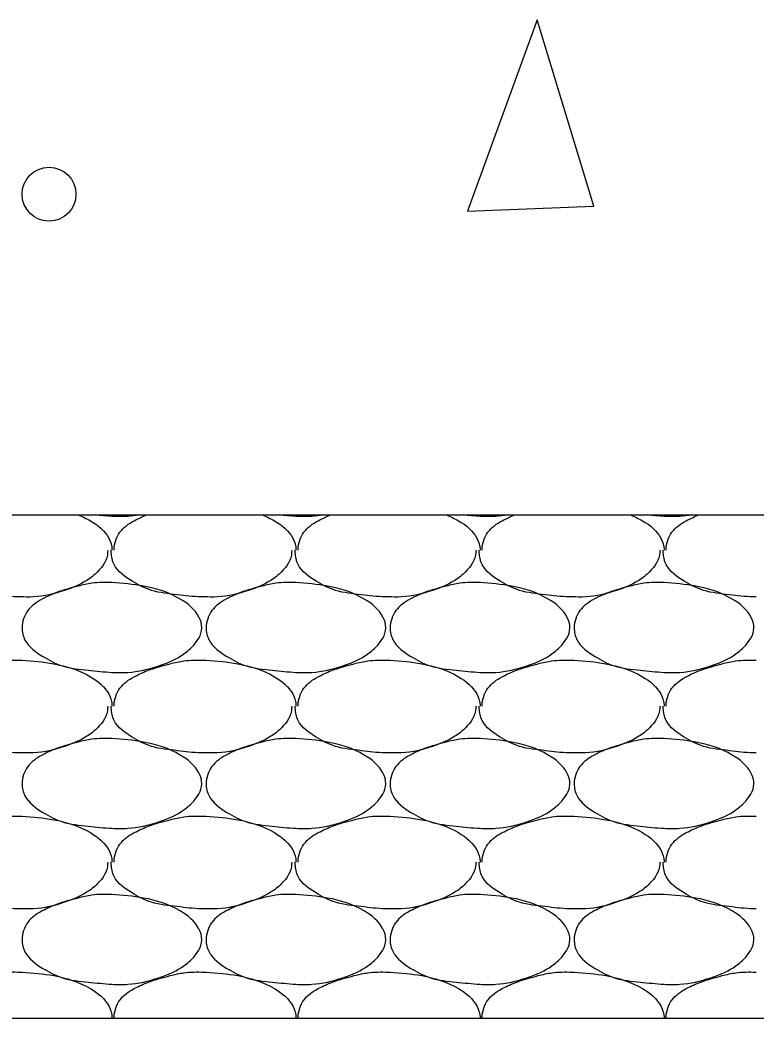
# Model space of a CAD drawing. Extents: x 634177 to 635904, y 289936 to 290970.
# Drawn here: x 635730.651 to 635733.211, y 290574.309 to 290577.781 of the extents above; entities that cross this region are included whole.
import ezdxf

# ---------------------------------------------------------------- set-up
doc = ezdxf.new("R2010")
doc.units = 0
doc.layers.add('Default', color=7, linetype='Continuous')

msp = doc.modelspace()

# ---------------------------------------------------------------- linework, layer by layer
at = {"layer": 'Default'}
for p, q in [((635719.7719, 290576.0588), (635753.5198, 290576.0588)), ((635730.6512, 290575.5538), (635730.6587, 290575.5538)), ((635731.2912, 290575.5538), (635731.2987, 290575.5538)), ((635731.9311, 290575.5538), (635731.9386, 290575.5538)), ((635732.5711, 290575.5538), (635732.5786, 290575.5538)), ((635730.6512, 290575.0113), (635730.6587, 290575.0113)), ((635731.2912, 290575.0113), (635731.2987, 290575.0113)), ((635731.9311, 290575.0113), (635731.9386, 290575.0113)), ((635732.5711, 290575.0113), (635732.5786, 290575.0113)), ((635730.6512, 290574.4689), (635730.6587, 290574.4689)), ((635731.2912, 290574.4689), (635731.2987, 290574.4689)), ((635731.9311, 290574.4689), (635731.9386, 290574.4689)), ((635732.5711, 290574.4689), (635732.5786, 290574.4689)), ((635719.7719, 290574.3089), (635749.77, 290574.3089))]:
    msp.add_line(p, q, dxfattribs=at)
msp.add_lwpolyline([(635732.45, 290577.7806), (635732.2075, 290577.1157), (635732.6475, 290577.1332), (635732.45, 290577.7806)], dxfattribs=at)
msp.add_circle((635730.7523, 290577.1744), 0.0937, dxfattribs=at)
for points in [[(635730.8534, 290576.0588), (635730.8962, 290576.0388), (635730.9612, 290575.9763), (635730.9712, 290575.9388), (635730.9712, 290575.9363)], [(635731.066, 290576.0588), (635731.0262, 290576.0538), (635730.9712, 290576.0538), (635730.9124, 290576.0588)], [(635730.9787, 290575.9363), (635730.9787, 290575.9388), (635730.9987, 290575.9988), (635731.0487, 290576.0388), (635731.0917, 290576.0588)], [(635731.4934, 290576.0588), (635731.5361, 290576.0388), (635731.6011, 290575.9763), (635731.6111, 290575.9388), (635731.6111, 290575.9363)], [(635731.706, 290576.0588), (635731.6661, 290576.0538), (635731.6111, 290576.0538), (635731.5523, 290576.0588)], [(635731.6186, 290575.9363), (635731.6186, 290575.9388), (635731.6386, 290575.9988), (635731.6886, 290576.0388), (635731.7316, 290576.0588)], [(635732.1334, 290576.0588), (635732.1761, 290576.0388), (635732.2411, 290575.9763), (635732.2511, 290575.9388), (635732.2511, 290575.9363)], [(635732.3459, 290576.0588), (635732.3061, 290576.0538), (635732.2511, 290576.0538), (635732.1923, 290576.0588)], [(635732.2586, 290575.9363), (635732.2586, 290575.9388), (635732.2786, 290575.9988), (635732.3286, 290576.0388), (635732.3716, 290576.0588)], [(635732.7733, 290576.0588), (635732.8161, 290576.0388), (635732.8811, 290575.9763), (635732.8911, 290575.9388), (635732.8911, 290575.9363)], [(635732.9859, 290576.0588), (635732.9461, 290576.0538), (635732.8911, 290576.0538), (635732.8323, 290576.0588)], [(635732.8986, 290575.9363), (635732.8986, 290575.9388), (635732.9186, 290575.9988), (635732.9686, 290576.0388), (635733.0116, 290576.0588)], [(635730.6512, 290575.7738), (635730.6412, 290575.7738), (635730.5587, 290575.7813), (635730.4687, 290575.7963), (635730.4012, 290575.8288), (635730.3387, 290575.8863), (635730.3287, 290575.9288), (635730.3287, 290575.9363)], [(635730.9562, 290575.9363), (635730.9562, 290575.9288), (635730.9212, 290575.8613), (635730.8837, 290575.8313), (635730.8062, 290575.7963), (635730.6987, 290575.7738), (635730.6512, 290575.7738)], [(635731.2912, 290575.7738), (635731.2812, 290575.7738), (635731.1987, 290575.7813), (635731.1087, 290575.7963), (635731.0412, 290575.8288), (635730.9787, 290575.8863), (635730.9687, 290575.9288), (635730.9687, 290575.9363)], [(635731.5961, 290575.9363), (635731.5961, 290575.9288), (635731.5611, 290575.8613), (635731.5236, 290575.8313), (635731.4462, 290575.7963), (635731.3387, 290575.7738), (635731.2912, 290575.7738)], [(635731.9311, 290575.7738), (635731.9211, 290575.7738), (635731.8386, 290575.7813), (635731.7486, 290575.7963), (635731.6811, 290575.8288), (635731.6186, 290575.8863), (635731.6086, 290575.9288), (635731.6086, 290575.9363)], [(635732.2361, 290575.9363), (635732.2361, 290575.9288), (635732.2011, 290575.8613), (635732.1636, 290575.8313), (635732.0861, 290575.7963), (635731.9786, 290575.7738), (635731.9311, 290575.7738)], [(635732.5711, 290575.7738), (635732.5611, 290575.7738), (635732.4786, 290575.7813), (635732.3886, 290575.7963), (635732.3211, 290575.8288), (635732.2586, 290575.8863), (635732.2486, 290575.9288), (635732.2486, 290575.9363)], [(635732.8761, 290575.9363), (635732.8761, 290575.9288), (635732.8411, 290575.8613), (635732.8036, 290575.8313), (635732.7261, 290575.7963), (635732.6186, 290575.7738), (635732.5711, 290575.7738)], [(635733.211, 290575.7738), (635733.201, 290575.7738), (635733.1185, 290575.7813), (635733.0286, 290575.7963), (635732.9611, 290575.8288), (635732.8986, 290575.8863), (635732.8886, 290575.9288), (635732.8886, 290575.9363)], [(635730.9712, 290575.8238), (635731.0812, 290575.8113), (635731.2087, 290575.7663), (635731.2737, 290575.7038), (635731.2837, 290575.6663), (635731.2487, 290575.5988), (635731.2112, 290575.5688), (635731.1337, 290575.5338), (635731.0262, 290575.5113), (635730.9712, 290575.5113), (635730.8887, 290575.5188), (635730.7987, 290575.5338), (635730.7312, 290575.5663), (635730.6687, 290575.6238), (635730.6587, 290575.6663), (635730.6787, 290575.7263), (635730.7287, 290575.7663), (635730.7787, 290575.7888), (635730.8537, 290575.8113), (635730.9012, 290575.8213), (635730.9712, 290575.8238)], [(635731.6111, 290575.8238), (635731.7211, 290575.8113), (635731.8486, 290575.7663), (635731.9136, 290575.7038), (635731.9236, 290575.6663), (635731.8886, 290575.5988), (635731.8511, 290575.5688), (635731.7736, 290575.5338), (635731.6661, 290575.5113), (635731.6111, 290575.5113), (635731.5286, 290575.5188), (635731.4387, 290575.5338), (635731.3712, 290575.5663), (635731.3087, 290575.6238), (635731.2987, 290575.6663), (635731.3187, 290575.7263), (635731.3687, 290575.7663), (635731.4187, 290575.7888), (635731.4936, 290575.8113), (635731.5411, 290575.8213), (635731.6111, 290575.8238)], [(635732.2511, 290575.8238), (635732.3611, 290575.8113), (635732.4886, 290575.7663), (635732.5536, 290575.7038), (635732.5636, 290575.6663), (635732.5286, 290575.5988), (635732.4911, 290575.5688), (635732.4136, 290575.5338), (635732.3061, 290575.5113), (635732.2511, 290575.5113), (635732.1686, 290575.5188), (635732.0786, 290575.5338), (635732.0111, 290575.5663), (635731.9486, 290575.6238), (635731.9386, 290575.6663), (635731.9586, 290575.7263), (635732.0086, 290575.7663), (635732.0586, 290575.7888), (635732.1336, 290575.8113), (635732.1811, 290575.8213), (635732.2511, 290575.8238)], [(635732.8911, 290575.8238), (635733.0011, 290575.8113), (635733.1285, 290575.7663), (635733.1935, 290575.7038), (635733.2035, 290575.6663), (635733.1685, 290575.5988), (635733.131, 290575.5688), (635733.0535, 290575.5338), (635732.9461, 290575.5113), (635732.8911, 290575.5113), (635732.8086, 290575.5188), (635732.7186, 290575.5338), (635732.6511, 290575.5663), (635732.5886, 290575.6238), (635732.5786, 290575.6663), (635732.5986, 290575.7263), (635732.6486, 290575.7663), (635732.6986, 290575.7888), (635732.7736, 290575.8113), (635732.8211, 290575.8213), (635732.8911, 290575.8238)], [(635730.3387, 290575.3938), (635730.3387, 290575.3963), (635730.3587, 290575.4563), (635730.4087, 290575.4963), (635730.4587, 290575.5188), (635730.5337, 290575.5413), (635730.5812, 290575.5513), (635730.6512, 290575.5538)], [(635730.6587, 290575.5538), (635730.7687, 290575.5413), (635730.8962, 290575.4963), (635730.9612, 290575.4338), (635730.9712, 290575.3963), (635730.9712, 290575.3938)], [(635730.9787, 290575.3938), (635730.9787, 290575.3963), (635730.9987, 290575.4563), (635731.0487, 290575.4963), (635731.0987, 290575.5188), (635731.1737, 290575.5413), (635731.2212, 290575.5513), (635731.2912, 290575.5538)], [(635731.2987, 290575.5538), (635731.4087, 290575.5413), (635731.5361, 290575.4963), (635731.6011, 290575.4338), (635731.6111, 290575.3963), (635731.6111, 290575.3938)], [(635731.6186, 290575.3938), (635731.6186, 290575.3963), (635731.6386, 290575.4563), (635731.6886, 290575.4963), (635731.7386, 290575.5188), (635731.8136, 290575.5413), (635731.8611, 290575.5513), (635731.9311, 290575.5538)], [(635731.9386, 290575.5538), (635732.0486, 290575.5413), (635732.1761, 290575.4963), (635732.2411, 290575.4338), (635732.2511, 290575.3963), (635732.2511, 290575.3938)], [(635732.2586, 290575.3938), (635732.2586, 290575.3963), (635732.2786, 290575.4563), (635732.3286, 290575.4963), (635732.3786, 290575.5188), (635732.4536, 290575.5413), (635732.5011, 290575.5513), (635732.5711, 290575.5538)], [(635732.5786, 290575.5538), (635732.6886, 290575.5413), (635732.8161, 290575.4963), (635732.8811, 290575.4338), (635732.8911, 290575.3963), (635732.8911, 290575.3938)], [(635732.8986, 290575.3938), (635732.8986, 290575.3963), (635732.9186, 290575.4563), (635732.9686, 290575.4963), (635733.0186, 290575.5188), (635733.0935, 290575.5413), (635733.141, 290575.5513), (635733.211, 290575.5538)], [(635730.6512, 290575.2313), (635730.6412, 290575.2313), (635730.5587, 290575.2388), (635730.4687, 290575.2538), (635730.4012, 290575.2863), (635730.3387, 290575.3438), (635730.3287, 290575.3863), (635730.3287, 290575.3938)], [(635730.9562, 290575.3938), (635730.9562, 290575.3863), (635730.9212, 290575.3188), (635730.8837, 290575.2888), (635730.8062, 290575.2538), (635730.6987, 290575.2313), (635730.6512, 290575.2313)], [(635731.2912, 290575.2313), (635731.2812, 290575.2313), (635731.1987, 290575.2388), (635731.1087, 290575.2538), (635731.0412, 290575.2863), (635730.9787, 290575.3438), (635730.9687, 290575.3863), (635730.9687, 290575.3938)], [(635731.5961, 290575.3938), (635731.5961, 290575.3863), (635731.5611, 290575.3188), (635731.5236, 290575.2888), (635731.4462, 290575.2538), (635731.3387, 290575.2313), (635731.2912, 290575.2313)], [(635731.9311, 290575.2313), (635731.9211, 290575.2313), (635731.8386, 290575.2388), (635731.7486, 290575.2538), (635731.6811, 290575.2863), (635731.6186, 290575.3438), (635731.6086, 290575.3863), (635731.6086, 290575.3938)], [(635732.2361, 290575.3938), (635732.2361, 290575.3863), (635732.2011, 290575.3188), (635732.1636, 290575.2888), (635732.0861, 290575.2538), (635731.9786, 290575.2313), (635731.9311, 290575.2313)], [(635732.5711, 290575.2313), (635732.5611, 290575.2313), (635732.4786, 290575.2388), (635732.3886, 290575.2538), (635732.3211, 290575.2863), (635732.2586, 290575.3438), (635732.2486, 290575.3863), (635732.2486, 290575.3938)], [(635732.8761, 290575.3938), (635732.8761, 290575.3863), (635732.8411, 290575.3188), (635732.8036, 290575.2888), (635732.7261, 290575.2538), (635732.6186, 290575.2313), (635732.5711, 290575.2313)], [(635733.211, 290575.2313), (635733.201, 290575.2313), (635733.1185, 290575.2388), (635733.0286, 290575.2538), (635732.9611, 290575.2863), (635732.8986, 290575.3438), (635732.8886, 290575.3863), (635732.8886, 290575.3938)], [(635730.9712, 290575.2813), (635731.0812, 290575.2688), (635731.2087, 290575.2238), (635731.2737, 290575.1613), (635731.2837, 290575.1238), (635731.2487, 290575.0563), (635731.2112, 290575.0263), (635731.1337, 290574.9913), (635731.0262, 290574.9688), (635730.9712, 290574.9688), (635730.8887, 290574.9763), (635730.7987, 290574.9913), (635730.7312, 290575.0238), (635730.6687, 290575.0813), (635730.6587, 290575.1238), (635730.6787, 290575.1838), (635730.7287, 290575.2238), (635730.7787, 290575.2463), (635730.8537, 290575.2688), (635730.9012, 290575.2788), (635730.9712, 290575.2813)], [(635731.6111, 290575.2813), (635731.7211, 290575.2688), (635731.8486, 290575.2238), (635731.9136, 290575.1613), (635731.9236, 290575.1238), (635731.8886, 290575.0563), (635731.8511, 290575.0263), (635731.7736, 290574.9913), (635731.6661, 290574.9688), (635731.6111, 290574.9688), (635731.5286, 290574.9763), (635731.4387, 290574.9913), (635731.3712, 290575.0238), (635731.3087, 290575.0813), (635731.2987, 290575.1238), (635731.3187, 290575.1838), (635731.3687, 290575.2238), (635731.4187, 290575.2463), (635731.4936, 290575.2688), (635731.5411, 290575.2788), (635731.6111, 290575.2813)], [(635732.2511, 290575.2813), (635732.3611, 290575.2688), (635732.4886, 290575.2238), (635732.5536, 290575.1613), (635732.5636, 290575.1238), (635732.5286, 290575.0563), (635732.4911, 290575.0263), (635732.4136, 290574.9913), (635732.3061, 290574.9688), (635732.2511, 290574.9688), (635732.1686, 290574.9763), (635732.0786, 290574.9913), (635732.0111, 290575.0238), (635731.9486, 290575.0813), (635731.9386, 290575.1238), (635731.9586, 290575.1838), (635732.0086, 290575.2238), (635732.0586, 290575.2463), (635732.1336, 290575.2688), (635732.1811, 290575.2788), (635732.2511, 290575.2813)], [(635732.8911, 290575.2813), (635733.0011, 290575.2688), (635733.1285, 290575.2238), (635733.1935, 290575.1613), (635733.2035, 290575.1238), (635733.1685, 290575.0563), (635733.131, 290575.0263), (635733.0535, 290574.9913), (635732.9461, 290574.9688), (635732.8911, 290574.9688), (635732.8086, 290574.9763), (635732.7186, 290574.9913), (635732.6511, 290575.0238), (635732.5886, 290575.0813), (635732.5786, 290575.1238), (635732.5986, 290575.1838), (635732.6486, 290575.2238), (635732.6986, 290575.2463), (635732.7736, 290575.2688), (635732.8211, 290575.2788), (635732.8911, 290575.2813)], [(635730.3387, 290574.8513), (635730.3387, 290574.8538), (635730.3587, 290574.9138), (635730.4087, 290574.9538), (635730.4587, 290574.9763), (635730.5337, 290574.9988), (635730.5812, 290575.0088), (635730.6512, 290575.0113)], [(635730.6587, 290575.0113), (635730.7687, 290574.9988), (635730.8962, 290574.9538), (635730.9612, 290574.8913), (635730.9712, 290574.8538), (635730.9712, 290574.8513)], [(635730.9787, 290574.8513), (635730.9787, 290574.8538), (635730.9987, 290574.9138), (635731.0487, 290574.9538), (635731.0987, 290574.9763), (635731.1737, 290574.9988), (635731.2212, 290575.0088), (635731.2912, 290575.0113)], [(635731.2987, 290575.0113), (635731.4087, 290574.9988), (635731.5361, 290574.9538), (635731.6011, 290574.8913), (635731.6111, 290574.8538), (635731.6111, 290574.8513)], [(635731.6186, 290574.8513), (635731.6186, 290574.8538), (635731.6386, 290574.9138), (635731.6886, 290574.9538), (635731.7386, 290574.9763), (635731.8136, 290574.9988), (635731.8611, 290575.0088), (635731.9311, 290575.0113)], [(635731.9386, 290575.0113), (635732.0486, 290574.9988), (635732.1761, 290574.9538), (635732.2411, 290574.8913), (635732.2511, 290574.8538), (635732.2511, 290574.8513)], [(635732.2586, 290574.8513), (635732.2586, 290574.8538), (635732.2786, 290574.9138), (635732.3286, 290574.9538), (635732.3786, 290574.9763), (635732.4536, 290574.9988), (635732.5011, 290575.0088), (635732.5711, 290575.0113)], [(635732.5786, 290575.0113), (635732.6886, 290574.9988), (635732.8161, 290574.9538), (635732.8811, 290574.8913), (635732.8911, 290574.8538), (635732.8911, 290574.8513)], [(635732.8986, 290574.8513), (635732.8986, 290574.8538), (635732.9186, 290574.9138), (635732.9686, 290574.9538), (635733.0186, 290574.9763), (635733.0935, 290574.9988), (635733.141, 290575.0088), (635733.211, 290575.0113)], [(635730.6512, 290574.6889), (635730.6412, 290574.6889), (635730.5587, 290574.6964), (635730.4687, 290574.7114), (635730.4012, 290574.7439), (635730.3387, 290574.8013), (635730.3287, 290574.8438), (635730.3287, 290574.8513)], [(635730.9562, 290574.8513), (635730.9562, 290574.8438), (635730.9212, 290574.7764), (635730.8837, 290574.7464), (635730.8062, 290574.7114), (635730.6987, 290574.6889), (635730.6512, 290574.6889)], [(635731.2912, 290574.6889), (635731.2812, 290574.6889), (635731.1987, 290574.6964), (635731.1087, 290574.7114), (635731.0412, 290574.7439), (635730.9787, 290574.8013), (635730.9687, 290574.8438), (635730.9687, 290574.8513)], [(635731.5961, 290574.8513), (635731.5961, 290574.8438), (635731.5611, 290574.7764), (635731.5236, 290574.7464), (635731.4462, 290574.7114), (635731.3387, 290574.6889), (635731.2912, 290574.6889)], [(635731.9311, 290574.6889), (635731.9211, 290574.6889), (635731.8386, 290574.6964), (635731.7486, 290574.7114), (635731.6811, 290574.7439), (635731.6186, 290574.8013), (635731.6086, 290574.8438), (635731.6086, 290574.8513)], [(635732.2361, 290574.8513), (635732.2361, 290574.8438), (635732.2011, 290574.7764), (635732.1636, 290574.7464), (635732.0861, 290574.7114), (635731.9786, 290574.6889), (635731.9311, 290574.6889)], [(635732.5711, 290574.6889), (635732.5611, 290574.6889), (635732.4786, 290574.6964), (635732.3886, 290574.7114), (635732.3211, 290574.7439), (635732.2586, 290574.8013), (635732.2486, 290574.8438), (635732.2486, 290574.8513)], [(635732.8761, 290574.8513), (635732.8761, 290574.8438), (635732.8411, 290574.7764), (635732.8036, 290574.7464), (635732.7261, 290574.7114), (635732.6186, 290574.6889), (635732.5711, 290574.6889)], [(635733.211, 290574.6889), (635733.201, 290574.6889), (635733.1185, 290574.6964), (635733.0286, 290574.7114), (635732.9611, 290574.7439), (635732.8986, 290574.8013), (635732.8886, 290574.8438), (635732.8886, 290574.8513)], [(635730.9712, 290574.7389), (635731.0812, 290574.7264), (635731.2087, 290574.6814), (635731.2737, 290574.6189), (635731.2837, 290574.5814), (635731.2487, 290574.5139), (635731.2112, 290574.4839), (635731.1337, 290574.4489), (635731.0262, 290574.4264), (635730.9712, 290574.4264), (635730.8887, 290574.4339), (635730.7987, 290574.4489), (635730.7312, 290574.4814), (635730.6687, 290574.5389), (635730.6587, 290574.5814), (635730.6787, 290574.6414), (635730.7287, 290574.6814), (635730.7787, 290574.7039), (635730.8537, 290574.7264), (635730.9012, 290574.7364), (635730.9712, 290574.7389)], [(635731.6111, 290574.7389), (635731.7211, 290574.7264), (635731.8486, 290574.6814), (635731.9136, 290574.6189), (635731.9236, 290574.5814), (635731.8886, 290574.5139), (635731.8511, 290574.4839), (635731.7736, 290574.4489), (635731.6661, 290574.4264), (635731.6111, 290574.4264), (635731.5286, 290574.4339), (635731.4387, 290574.4489), (635731.3712, 290574.4814), (635731.3087, 290574.5389), (635731.2987, 290574.5814), (635731.3187, 290574.6414), (635731.3687, 290574.6814), (635731.4187, 290574.7039), (635731.4936, 290574.7264), (635731.5411, 290574.7364), (635731.6111, 290574.7389)], [(635732.2511, 290574.7389), (635732.3611, 290574.7264), (635732.4886, 290574.6814), (635732.5536, 290574.6189), (635732.5636, 290574.5814), (635732.5286, 290574.5139), (635732.4911, 290574.4839), (635732.4136, 290574.4489), (635732.3061, 290574.4264), (635732.2511, 290574.4264), (635732.1686, 290574.4339), (635732.0786, 290574.4489), (635732.0111, 290574.4814), (635731.9486, 290574.5389), (635731.9386, 290574.5814), (635731.9586, 290574.6414), (635732.0086, 290574.6814), (635732.0586, 290574.7039), (635732.1336, 290574.7264), (635732.1811, 290574.7364), (635732.2511, 290574.7389)], [(635732.8911, 290574.7389), (635733.0011, 290574.7264), (635733.1285, 290574.6814), (635733.1935, 290574.6189), (635733.2035, 290574.5814), (635733.1685, 290574.5139), (635733.131, 290574.4839), (635733.0535, 290574.4489), (635732.9461, 290574.4264), (635732.8911, 290574.4264), (635732.8086, 290574.4339), (635732.7186, 290574.4489), (635732.6511, 290574.4814), (635732.5886, 290574.5389), (635732.5786, 290574.5814), (635732.5986, 290574.6414), (635732.6486, 290574.6814), (635732.6986, 290574.7039), (635732.7736, 290574.7264), (635732.8211, 290574.7364), (635732.8911, 290574.7389)], [(635730.3387, 290574.3089), (635730.3387, 290574.3114), (635730.3587, 290574.3714), (635730.4087, 290574.4114), (635730.4587, 290574.4339), (635730.5337, 290574.4564), (635730.5812, 290574.4664), (635730.6512, 290574.4689)], [(635730.6587, 290574.4689), (635730.7687, 290574.4564), (635730.8962, 290574.4114), (635730.9612, 290574.3489), (635730.9712, 290574.3114), (635730.9712, 290574.3089)], [(635730.9787, 290574.3089), (635730.9787, 290574.3114), (635730.9987, 290574.3714), (635731.0487, 290574.4114), (635731.0987, 290574.4339), (635731.1737, 290574.4564), (635731.2212, 290574.4664), (635731.2912, 290574.4689)], [(635731.2987, 290574.4689), (635731.4087, 290574.4564), (635731.5361, 290574.4114), (635731.6011, 290574.3489), (635731.6111, 290574.3114), (635731.6111, 290574.3089)], [(635731.6186, 290574.3089), (635731.6186, 290574.3114), (635731.6386, 290574.3714), (635731.6886, 290574.4114), (635731.7386, 290574.4339), (635731.8136, 290574.4564), (635731.8611, 290574.4664), (635731.9311, 290574.4689)], [(635731.9386, 290574.4689), (635732.0486, 290574.4564), (635732.1761, 290574.4114), (635732.2411, 290574.3489), (635732.2511, 290574.3114), (635732.2511, 290574.3089)], [(635732.2586, 290574.3089), (635732.2586, 290574.3114), (635732.2786, 290574.3714), (635732.3286, 290574.4114), (635732.3786, 290574.4339), (635732.4536, 290574.4564), (635732.5011, 290574.4664), (635732.5711, 290574.4689)], [(635732.5786, 290574.4689), (635732.6886, 290574.4564), (635732.8161, 290574.4114), (635732.8811, 290574.3489), (635732.8911, 290574.3114), (635732.8911, 290574.3089)], [(635732.8986, 290574.3089), (635732.8986, 290574.3114), (635732.9186, 290574.3714), (635732.9686, 290574.4114), (635733.0186, 290574.4339), (635733.0935, 290574.4564), (635733.141, 290574.4664), (635733.211, 290574.4689)]]:
    msp.add_spline(points, degree=3, dxfattribs=at)

doc.saveas('drawing.dxf')
